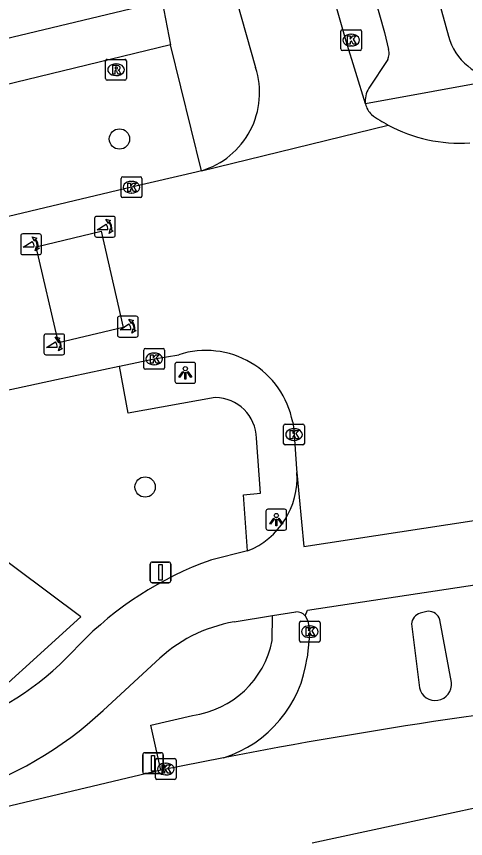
# Model space of a CAD drawing. Extents: x 159053 to 160041, y 380450 to 381422.
# Drawn here: x 159705.53 to 159727.14, y 380835.44 to 380874.99 of the extents above; entities that cross this region are included whole.
import ezdxf

# ---------------------------------------------------------------- set-up
doc = ezdxf.new("R2010")
doc.units = 0
for name, color, linetype in [('IMGEO_Berm_groen', 7, 'Continuous'), ('IMGEO_Boom', 7, 'Continuous'), ('IMGEO_Fietspad_gesloten', 7, 'Continuous'), ('IMGEO_Kolk', 7, 'Continuous'), ('IMGEO_Lichtpunt', 7, 'Continuous'), ('IMGEO_Poller', 7, 'Continuous'), ('IMGEO_Rijbaan_lokaal_gesloten', 7, 'Continuous'), ('IMGEO_Rijbaan_lokaal_open', 7, 'Continuous'), ('IMGEO_Rioolput', 7, 'Continuous'), ('IMGEO_Verkeersbordpaal', 7, 'Continuous'), ('IMGEO_Voetpad_op_trap', 7, 'Continuous'), ('IMGEO_Voetpad_open', 7, 'Continuous')]:
    doc.layers.add(name, color=color, linetype=linetype)

msp = doc.modelspace()

# ---------------------------------------------------------------- linework, layer by layer
at = {"layer": 'IMGEO_Berm_groen'}
msp.add_lwpolyline([(159702.826, 380840.849), (159708.623, 380846.103), (159702.394, 380850.759), (159692.426, 380848.77), (159683.336, 380840.857), (159582.518, 380820.586), (159580.633, 380826.862)], dxfattribs=at)
at = {"layer": 'IMGEO_Boom'}
for centre in [(159710.49, 380869.09), (159711.724, 380852.35)]:
    msp.add_circle(centre, 0.489, dxfattribs=at)
at = {"layer": 'IMGEO_Fietspad_gesloten'}
for points in [[(159716.648, 380849.271), (159714.878, 380848.837)], [(159717.861, 380846.162), (159718.98, 380846.339)], [(159716.006, 380845.858), (159717.861, 380846.162)], [(159709.701, 380841.596), (159712.234, 380843.936)]]:
    msp.add_lwpolyline(points, dxfattribs=at)
for centre, radius, start, end in [((159715.254, 380852.788), 3.783, 291.6151, 3.821), ((159720.497, 380833.162), 16.651, 109.7201, 135.9435), ((159719.025, 380845.8), 0.54, 41.4249, 94.753), ((159717.206, 380838.842), 7.118, 99.7015, 134.3002), ((159697.775, 380854.378), 14.441, 290.4739, 318.1397), ((159697.423, 380854.762), 18.003, 287.2293, 313.0021)]:
    msp.add_arc(centre, radius, start, end, dxfattribs=at)
at = {"layer": 'IMGEO_Kolk'}
for p, q in [((159721.142, 380873.421), (159721.142, 380874.273)), ((159721.217, 380874.347), (159722.069, 380874.347)), ((159721.63, 380874.127), (159721.655, 380874.127)), ((159722.143, 380874.273), (159722.143, 380873.421)), ((159722.069, 380873.347), (159721.217, 380873.347)), ((159721.653, 380873.567), (159721.628, 380873.567)), ((159710.646, 380867.269), (159711.498, 380867.269)), ((159710.571, 380866.343), (159710.571, 380867.195)), ((159711.059, 380867.049), (159711.084, 380867.049)), ((159711.572, 380867.195), (159711.572, 380866.343)), ((159711.082, 380866.489), (159711.057, 380866.489)), ((159711.498, 380866.269), (159710.646, 380866.269)), ((159711.738, 380859.011), (159712.59, 380859.011)), ((159711.663, 380858.085), (159711.663, 380858.937)), ((159712.151, 380858.791), (159712.176, 380858.791)), ((159712.664, 380858.937), (159712.664, 380858.085)), ((159712.174, 380858.231), (159712.149, 380858.231)), ((159712.59, 380858.011), (159711.738, 380858.011)), ((159718.389, 380854.447), (159718.389, 380855.299)), ((159718.464, 380855.373), (159719.316, 380855.373)), ((159718.877, 380855.153), (159718.902, 380855.153)), ((159719.39, 380855.299), (159719.39, 380854.447)), ((159719.316, 380854.373), (159718.464, 380854.373)), ((159718.9, 380854.593), (159718.875, 380854.593)), ((159719.147, 380844.963), (159719.147, 380845.815)), ((159719.222, 380845.889), (159720.074, 380845.889)), ((159719.635, 380845.669), (159719.66, 380845.669)), ((159720.148, 380845.815), (159720.148, 380844.963)), ((159720.074, 380844.889), (159719.222, 380844.889)), ((159719.658, 380845.109), (159719.633, 380845.109)), ((159712.217, 380838.356), (159712.217, 380839.208)), ((159712.292, 380839.282), (159713.144, 380839.282)), ((159713.218, 380839.208), (159713.218, 380838.356)), ((159712.705, 380839.062), (159712.73, 380839.062)), ((159712.728, 380838.502), (159712.703, 380838.502)), ((159713.144, 380838.282), (159712.292, 380838.282))]:
    msp.add_line(p, q, dxfattribs=at)
for points in [[(159721.142, 380873.421), (159721.142, 380874.273)], [(159721.217, 380874.347), (159722.069, 380874.347)], [(159721.463, 380874.047), (159721.586, 380874.047), (159721.586, 380873.896), (159721.716, 380874.047), (159721.88, 380874.047), (159721.734, 380873.896), (159721.887, 380873.647), (159721.735, 380873.647), (159721.65, 380873.811), (159721.586, 380873.744), (159721.586, 380873.647), (159721.463, 380873.647), (159721.463, 380874.047)], [(159722.143, 380874.273), (159722.143, 380873.421)], [(159722.069, 380873.347), (159721.217, 380873.347)], [(159710.646, 380867.269), (159711.498, 380867.269)], [(159710.571, 380866.343), (159710.571, 380867.195)], [(159710.892, 380866.969), (159711.015, 380866.969), (159711.015, 380866.818), (159711.145, 380866.969), (159711.309, 380866.969), (159711.163, 380866.818), (159711.316, 380866.569), (159711.164, 380866.569), (159711.079, 380866.733), (159711.015, 380866.666), (159711.015, 380866.569), (159710.892, 380866.569), (159710.892, 380866.969)], [(159711.572, 380867.195), (159711.572, 380866.343)], [(159711.498, 380866.269), (159710.646, 380866.269)], [(159711.738, 380859.011), (159712.59, 380859.011)], [(159711.663, 380858.085), (159711.663, 380858.937)], [(159711.984, 380858.711), (159712.107, 380858.711), (159712.107, 380858.56), (159712.237, 380858.711), (159712.401, 380858.711), (159712.255, 380858.56), (159712.408, 380858.311), (159712.256, 380858.311), (159712.171, 380858.475), (159712.107, 380858.408), (159712.107, 380858.311), (159711.984, 380858.311), (159711.984, 380858.711)], [(159712.664, 380858.937), (159712.664, 380858.085)], [(159712.59, 380858.011), (159711.738, 380858.011)], [(159718.389, 380854.447), (159718.389, 380855.299)], [(159718.464, 380855.373), (159719.316, 380855.373)], [(159718.71, 380855.073), (159718.833, 380855.073), (159718.833, 380854.922), (159718.963, 380855.073), (159719.127, 380855.073), (159718.981, 380854.922), (159719.134, 380854.673), (159718.982, 380854.673), (159718.897, 380854.837), (159718.833, 380854.77), (159718.833, 380854.673), (159718.71, 380854.673), (159718.71, 380855.073)], [(159719.39, 380855.299), (159719.39, 380854.447)], [(159719.316, 380854.373), (159718.464, 380854.373)], [(159719.147, 380844.963), (159719.147, 380845.815)], [(159719.222, 380845.889), (159720.074, 380845.889)], [(159719.468, 380845.589), (159719.591, 380845.589), (159719.591, 380845.438), (159719.721, 380845.589), (159719.885, 380845.589), (159719.739, 380845.438), (159719.892, 380845.189), (159719.74, 380845.189), (159719.655, 380845.353), (159719.591, 380845.286), (159719.591, 380845.189), (159719.468, 380845.189), (159719.468, 380845.589)], [(159720.148, 380845.815), (159720.148, 380844.963)], [(159720.074, 380844.889), (159719.222, 380844.889)], [(159712.217, 380838.356), (159712.217, 380839.208)], [(159712.292, 380839.282), (159713.144, 380839.282)], [(159713.218, 380839.208), (159713.218, 380838.356)], [(159712.538, 380838.982), (159712.661, 380838.982), (159712.661, 380838.831), (159712.791, 380838.982), (159712.955, 380838.982), (159712.809, 380838.831), (159712.962, 380838.582), (159712.81, 380838.582), (159712.725, 380838.746), (159712.661, 380838.679), (159712.661, 380838.582), (159712.538, 380838.582), (159712.538, 380838.982)], [(159713.144, 380838.282), (159712.292, 380838.282)]]:
    msp.add_lwpolyline(points, dxfattribs=at)
for centre, start, end in [((159721.219, 380874.271), 91.552, 178.448), ((159721.219, 380874.271), 91.552, 178.448), ((159722.067, 380874.271), 1.552, 88.448), ((159722.067, 380874.271), 1.552, 88.448), ((159721.219, 380873.423), 181.552, 268.448), ((159721.219, 380873.423), 181.552, 268.448), ((159722.067, 380873.423), 271.552, 358.448), ((159722.067, 380873.423), 271.552, 358.448), ((159710.648, 380867.193), 91.552, 178.448), ((159710.648, 380867.193), 91.552, 178.448), ((159711.496, 380867.193), 1.552, 88.448), ((159711.496, 380867.193), 1.552, 88.448), ((159710.648, 380866.345), 181.552, 268.448), ((159710.648, 380866.345), 181.552, 268.448), ((159711.496, 380866.345), 271.552, 358.448), ((159711.496, 380866.345), 271.552, 358.448), ((159711.74, 380858.935), 91.552, 178.448), ((159711.74, 380858.935), 91.552, 178.448), ((159712.588, 380858.935), 1.552, 88.448), ((159712.588, 380858.935), 1.552, 88.448), ((159711.74, 380858.087), 181.552, 268.448), ((159711.74, 380858.087), 181.552, 268.448), ((159712.588, 380858.087), 271.552, 358.448), ((159712.588, 380858.087), 271.552, 358.448), ((159718.466, 380855.297), 91.552, 178.448), ((159718.466, 380855.297), 91.552, 178.448), ((159719.314, 380855.297), 1.552, 88.448), ((159719.314, 380855.297), 1.552, 88.448), ((159718.466, 380854.449), 181.552, 268.448), ((159718.466, 380854.449), 181.552, 268.448), ((159719.314, 380854.449), 271.552, 358.448), ((159719.314, 380854.449), 271.552, 358.448), ((159719.224, 380845.813), 91.552, 178.448), ((159719.224, 380845.813), 91.552, 178.448), ((159720.072, 380845.813), 1.552, 88.448), ((159720.072, 380845.813), 1.552, 88.448), ((159719.224, 380844.965), 181.552, 268.448), ((159719.224, 380844.965), 181.552, 268.448), ((159720.072, 380844.965), 271.552, 358.448), ((159720.072, 380844.965), 271.552, 358.448), ((159712.294, 380839.206), 91.552, 178.448), ((159712.294, 380839.206), 91.552, 178.448), ((159713.142, 380839.206), 1.552, 88.448), ((159713.142, 380839.206), 1.552, 88.448), ((159712.294, 380838.358), 181.552, 268.448), ((159712.294, 380838.358), 181.552, 268.448), ((159713.142, 380838.358), 271.552, 358.448), ((159713.142, 380838.358), 271.552, 358.448)]:
    msp.add_arc(centre, 0.0765, start, end, dxfattribs=at)
for centre, major_axis, ratio, start_param, end_param in [((159721.629, 380873.847), (-0.387, 0.002), 0.722429, 4.712389, 7.853982), ((159721.654, 380873.847), (-0.39, 0.002), 0.717154, 1.570796, 4.712389), ((159711.058, 380866.769), (-0.387, 0.002), 0.722429, 4.712389, 7.853982), ((159711.083, 380866.769), (-0.39, 0.002), 0.717154, 1.570796, 4.712389), ((159712.15, 380858.511), (-0.387, 0.002), 0.722429, 4.712389, 7.853982), ((159712.175, 380858.511), (-0.39, 0.002), 0.717154, 1.570796, 4.712389), ((159718.876, 380854.873), (-0.387, 0.002), 0.722429, 4.712389, 7.853982), ((159718.901, 380854.873), (-0.39, 0.002), 0.717154, 1.570796, 4.712389), ((159719.634, 380845.389), (-0.387, 0.002), 0.722429, 4.712389, 7.853982), ((159719.659, 380845.389), (-0.39, 0.002), 0.717154, 1.570796, 4.712389), ((159712.704, 380838.782), (-0.387, 0.002), 0.722429, 4.712389, 7.853982), ((159712.729, 380838.782), (-0.39, 0.002), 0.717154, 1.570796, 4.712389)]:
    msp.add_ellipse(centre, major_axis=major_axis, ratio=ratio, start_param=start_param, end_param=end_param, dxfattribs=at)
at = {"layer": 'IMGEO_Lichtpunt'}
for p, q in [((159713.158, 380858.246), (159713.158, 380857.439)), ((159713.158, 380858.246), (159713.158, 380857.439)), ((159714.06, 380858.341), (159713.252, 380858.341)), ((159714.06, 380858.341), (159713.252, 380858.341)), ((159714.154, 380857.439), (159714.154, 380858.246)), ((159714.154, 380857.439), (159714.154, 380858.246)), ((159713.252, 380857.345), (159714.06, 380857.345)), ((159713.252, 380857.345), (159714.06, 380857.345)), ((159717.537, 380851.182), (159717.537, 380850.375)), ((159717.537, 380851.182), (159717.537, 380850.375)), ((159718.439, 380851.277), (159717.631, 380851.277)), ((159718.439, 380851.277), (159717.631, 380851.277)), ((159718.533, 380850.375), (159718.533, 380851.182)), ((159718.533, 380850.375), (159718.533, 380851.182)), ((159717.631, 380850.281), (159718.439, 380850.281)), ((159717.631, 380850.281), (159718.439, 380850.281))]:
    msp.add_line(p, q, dxfattribs=at)
for points in [[(159713.532, 380857.91), (159713.571, 380857.882), (159713.383, 380857.62), (159713.345, 380857.647), (159713.532, 380857.91)], [(159713.634, 380857.862), (159713.681, 380857.862), (159713.681, 380857.54), (159713.634, 380857.54), (159713.634, 380857.862)], [(159713.744, 380857.882), (159713.782, 380857.909), (159713.969, 380857.647), (159713.93, 380857.619), (159713.744, 380857.882)], [(159717.911, 380850.846), (159717.95, 380850.818), (159717.762, 380850.556), (159717.724, 380850.583), (159717.911, 380850.846)], [(159718.013, 380850.798), (159718.06, 380850.798), (159718.06, 380850.476), (159718.013, 380850.476), (159718.013, 380850.798)], [(159718.123, 380850.818), (159718.161, 380850.845), (159718.348, 380850.583), (159718.309, 380850.555), (159718.123, 380850.818)]]:
    msp.add_lwpolyline(points, dxfattribs=at)
for centre in [(159713.657, 380858.044), (159718.036, 380850.98)]:
    msp.add_circle(centre, 0.0994, dxfattribs=at)
for centre, start, end in [((159713.252, 380858.246), 90, 180), ((159713.252, 380858.246), 90, 180), ((159714.06, 380858.246), 0, 90), ((159714.06, 380858.246), 0, 90), ((159713.252, 380857.439), 180, 270), ((159713.252, 380857.439), 180, 270), ((159714.06, 380857.439), 270, 0), ((159714.06, 380857.439), 270, 360), ((159717.631, 380851.182), 90, 180), ((159717.631, 380851.182), 90, 180), ((159718.439, 380851.182), 0, 90), ((159718.439, 380851.182), 0, 90), ((159717.631, 380850.375), 180, 270), ((159717.631, 380850.375), 180, 270), ((159718.439, 380850.375), 270, 0), ((159718.439, 380850.375), 270, 360)]:
    msp.add_arc(centre, 0.0946, start, end, dxfattribs=at)
at = {"layer": 'IMGEO_Poller'}
for p, q in [((159710.193, 380865.368), (159709.385, 380865.368)), ((159710.193, 380865.368), (159709.385, 380865.368)), ((159709.291, 380865.273), (159709.291, 380864.466)), ((159709.291, 380865.273), (159709.291, 380864.466)), ((159710.287, 380864.466), (159710.287, 380865.273)), ((159710.287, 380864.466), (159710.287, 380865.273)), ((159706.642, 380864.523), (159705.834, 380864.523)), ((159706.642, 380864.523), (159705.834, 380864.523)), ((159705.74, 380864.428), (159705.74, 380863.621)), ((159705.74, 380864.428), (159705.74, 380863.621)), ((159706.736, 380863.621), (159706.736, 380864.428)), ((159706.736, 380863.621), (159706.736, 380864.428)), ((159709.385, 380864.371), (159710.193, 380864.371)), ((159709.385, 380864.371), (159710.193, 380864.371)), ((159705.834, 380863.526), (159706.642, 380863.526)), ((159705.834, 380863.526), (159706.642, 380863.526)), ((159711.297, 380860.561), (159710.489, 380860.561)), ((159711.297, 380860.561), (159710.489, 380860.561)), ((159710.395, 380860.466), (159710.395, 380859.659)), ((159710.395, 380860.466), (159710.395, 380859.659)), ((159711.391, 380859.659), (159711.391, 380860.466)), ((159711.391, 380859.659), (159711.391, 380860.466)), ((159706.854, 380859.613), (159706.854, 380858.806)), ((159706.854, 380859.613), (159706.854, 380858.806)), ((159707.756, 380859.708), (159706.948, 380859.708)), ((159707.756, 380859.708), (159706.948, 380859.708)), ((159707.85, 380858.806), (159707.85, 380859.613)), ((159707.85, 380858.806), (159707.85, 380859.613)), ((159710.489, 380859.564), (159711.297, 380859.564)), ((159710.489, 380859.564), (159711.297, 380859.564)), ((159706.948, 380858.711), (159707.756, 380858.711)), ((159706.948, 380858.711), (159707.756, 380858.711))]:
    msp.add_line(p, q, dxfattribs=at)
for points in [[(159709.926, 380864.724), (159709.413, 380864.724), (159709.843, 380864.999)], [(159709.97, 380865.097), (159709.958, 380865.024), (159709.833, 380865.229)], [(159709.833, 380865.229), (159710.064, 380865.163), (159709.993, 380865.131)], [(159709.986, 380864.552), (159710.052, 380864.783), (159710.082, 380864.715)], [(159710.118, 380864.688), (159710.19, 380864.677), (159709.986, 380864.552)], [(159706.375, 380863.879), (159705.862, 380863.879), (159706.292, 380864.154)], [(159706.419, 380864.252), (159706.407, 380864.179), (159706.282, 380864.384)], [(159706.282, 380864.384), (159706.513, 380864.318), (159706.442, 380864.286)], [(159706.435, 380863.707), (159706.501, 380863.938), (159706.531, 380863.87)], [(159706.567, 380863.843), (159706.639, 380863.832), (159706.435, 380863.707)], [(159711.03, 380859.917), (159710.517, 380859.917), (159710.947, 380860.192)], [(159711.074, 380860.29), (159711.062, 380860.217), (159710.937, 380860.422)], [(159710.937, 380860.422), (159711.168, 380860.356), (159711.097, 380860.324)], [(159711.09, 380859.745), (159711.156, 380859.976), (159711.186, 380859.908)], [(159711.222, 380859.881), (159711.294, 380859.87), (159711.09, 380859.745)], [(159707.533, 380859.437), (159707.521, 380859.364), (159707.396, 380859.569)], [(159707.396, 380859.569), (159707.627, 380859.503), (159707.556, 380859.471)], [(159707.489, 380859.064), (159706.976, 380859.064), (159707.406, 380859.339)], [(159707.549, 380858.892), (159707.615, 380859.123), (159707.645, 380859.055)], [(159707.681, 380859.028), (159707.753, 380859.017), (159707.549, 380858.892)]]:
    msp.add_lwpolyline(points, dxfattribs=at)
for centre, radius, start, end in [((159709.385, 380865.273), 0.0946, 90, 180), ((159709.385, 380865.273), 0.0946, 90, 180), ((159710.193, 380865.273), 0.0946, 0, 90), ((159710.193, 380865.273), 0.0946, 0, 90), ((159709.598, 380864.774), 0.332, 351.3247, 42.4854), ((159709.612, 380864.784), 0.476, 351.7527, 41.1691), ((159709.612, 380864.784), 0.516, 349.3569, 42.2912), ((159705.834, 380864.428), 0.0946, 90, 180), ((159705.834, 380864.428), 0.0946, 90, 180), ((159706.642, 380864.428), 0.0946, 0, 90), ((159706.642, 380864.428), 0.0946, 0, 90), ((159706.047, 380863.929), 0.332, 351.3247, 42.4854), ((159706.061, 380863.939), 0.476, 351.7527, 41.1691), ((159706.061, 380863.939), 0.516, 349.3569, 42.2912), ((159709.385, 380864.466), 0.0946, 180, 270), ((159709.385, 380864.466), 0.0946, 180, 270), ((159710.193, 380864.466), 0.0946, 270, 0), ((159710.193, 380864.466), 0.0946, 270, 0), ((159705.834, 380863.621), 0.0946, 180, 270), ((159705.834, 380863.621), 0.0946, 180, 270), ((159706.642, 380863.621), 0.0946, 270, 0), ((159706.642, 380863.621), 0.0946, 270, 0), ((159710.489, 380860.466), 0.0946, 90, 180), ((159710.489, 380860.466), 0.0946, 90, 180), ((159711.297, 380860.466), 0.0946, 0, 90), ((159711.297, 380860.466), 0.0946, 0, 90), ((159710.702, 380859.967), 0.332, 351.3247, 42.4854), ((159710.716, 380859.977), 0.476, 351.7527, 41.1691), ((159710.716, 380859.977), 0.516, 349.3569, 42.2912), ((159706.948, 380859.613), 0.0946, 90, 180), ((159706.948, 380859.613), 0.0946, 90, 180), ((159707.175, 380859.124), 0.476, 351.7527, 41.1691), ((159707.175, 380859.124), 0.516, 349.3569, 42.2912), ((159707.756, 380859.613), 0.0946, 0, 90), ((159707.756, 380859.613), 0.0946, 0, 90), ((159710.489, 380859.659), 0.0946, 180, 270), ((159710.489, 380859.659), 0.0946, 180, 270), ((159711.297, 380859.659), 0.0946, 270, 0), ((159711.297, 380859.659), 0.0946, 270, 0), ((159707.161, 380859.114), 0.332, 351.3247, 42.4854), ((159706.948, 380858.806), 0.0946, 180, 270), ((159706.948, 380858.806), 0.0946, 180, 270), ((159707.756, 380858.806), 0.0946, 270, 0), ((159707.756, 380858.806), 0.0946, 270, 0)]:
    msp.add_arc(centre, radius, start, end, dxfattribs=at)
at = {"layer": 'IMGEO_Rijbaan_lokaal_gesloten'}
for points in [[(159715.493, 380839.327), (159712.487, 380838.735)], [(159712.487, 380838.735), (159702.959, 380836.47)], [(159719.755, 380835.227), (159734.368, 380838.383), (159734.682, 380838.327)]]:
    msp.add_lwpolyline(points, dxfattribs=at)
msp.add_arc((159765.346, 380579.199), 264.862, 96.11489, 100.84901, dxfattribs=at)
at = {"layer": 'IMGEO_Rijbaan_lokaal_open'}
for points in [[(159722.327, 380870.78), (159721.406, 380873.797), (159720.39, 380877.334)], [(159716.024, 380876.108), (159716.134, 380875.712), (159717.042, 380872.529)], [(159714.434, 380867.565), (159723.422, 380869.76)], [(159714.434, 380867.565), (159714.178, 380867.498), (159711.072, 380866.769), (159703.047, 380864.86), (159702.244, 380864.667)], [(159706.476, 380863.899), (159709.601, 380864.655), (159710.662, 380860.022), (159707.55, 380859.288), (159706.476, 380863.899)], [(159710.496, 380858.162), (159712.164, 380858.511), (159713.344, 380858.715)], [(159580.633, 380826.862), (159594.636, 380830.246), (159614.623, 380835.096), (159634.598, 380839.941), (159654.61, 380844.821), (159674.597, 380849.669), (159694.58, 380854.51), (159701.602, 380856.185), (159703.562, 380856.689), (159705.532, 380857.109), (159707.466, 380857.527), (159710.479, 380858.158), (159710.496, 380858.162)], [(159718.825, 380855.476), (159718.883, 380855.093), (159718.89, 380854.873), (159719.012, 380853.226), (159719.029, 380853.04)], [(159719.029, 380853.04), (159719.354, 380849.493), (159729.759, 380851.071)], [(159719.43, 380846.158), (159719.544, 380846.428), (159730.448, 380848.071)], [(159725.344, 380846.371), (159724.959, 380846.274)], [(159719.43, 380846.158), (159719.553, 380845.918), (159719.648, 380845.389), (159719.517, 380844.14)], [(159726.465, 380842.946), (159725.912, 380845.964)], [(159724.546, 380845.76), (159724.923, 380842.693)]]:
    msp.add_lwpolyline(points, dxfattribs=at)
for centre, radius, start, end in [((159713.31, 380871.322), 3.922, 286.6476, 17.919), ((159723.315, 380870.996), 1.011, 192.3151, 226.3582), ((159727.005, 380876.378), 7.525, 234.3318, 241.5679), ((159726.892, 380876.205), 7.32, 241.7014, 273.5228), ((159714.645, 380854.659), 4.259, 11.0538, 107.7842), ((159725.341, 380845.768), 0.603, 18.9999, 89.7532), ((159725.106, 380845.733), 0.561, 105.238, 177.1981), ((159713.764, 380844.861), 5.798, 287.3492, 352.8549), ((159725.687, 380842.86), 0.782, 192.3298, 6.3055)]:
    msp.add_arc(centre, radius, start, end, dxfattribs=at)
at = {"layer": 'IMGEO_Rioolput'}
for p, q in [((159709.824, 380871.996), (159709.824, 380872.848)), ((159709.899, 380872.922), (159710.751, 380872.922)), ((159710.825, 380872.848), (159710.825, 380871.996)), ((159710.312, 380872.702), (159710.337, 380872.702)), ((159710.335, 380872.142), (159710.31, 380872.142)), ((159710.751, 380871.922), (159709.899, 380871.922))]:
    msp.add_line(p, q, dxfattribs=at)
for points in [[(159709.824, 380871.996), (159709.824, 380872.848)], [(159709.899, 380872.922), (159710.751, 380872.922)], [(159710.825, 380872.848), (159710.825, 380871.996)], [(159710.413, 380872.62), (159710.161, 380872.622), (159710.161, 380872.222)], [(159710.339, 380872.541), (159710.285, 380872.541), (159710.285, 380872.46)], [(159710.285, 380872.46), (159710.337, 380872.46)], [(159710.161, 380872.222), (159710.285, 380872.222), (159710.285, 380872.384), (159710.296, 380872.384)], [(159710.343, 380872.355), (159710.414, 380872.222), (159710.554, 380872.222), (159710.489, 380872.348)], [(159710.751, 380871.922), (159709.899, 380871.922)]]:
    msp.add_lwpolyline(points, dxfattribs=at)
for centre, radius, start, end in [((159709.901, 380872.846), 0.0765, 91.552, 178.448), ((159709.901, 380872.846), 0.0765, 91.552, 178.448), ((159710.749, 380872.846), 0.0765, 1.552, 88.448), ((159710.749, 380872.846), 0.0765, 1.552, 88.448), ((159710.321, 380872.649), 0.19, 274.7715, 282.9687), ((159710.345, 380872.445), 0.0964, 77.0061, 93.1865), ((159710.359, 380872.502), 0.0378, 276.6634, 79.6772), ((159710.412, 380872.51), 0.109, 350.3612, 89.416), ((159710.41, 380872.51), 0.112, 277.5842, 350.9817), ((159710.295, 380872.331), 0.0533, 26.0293, 88.6989), ((159710.394, 380872.295), 0.108, 29.5134, 73.7905), ((159709.901, 380871.998), 0.0765, 181.552, 268.448), ((159709.901, 380871.998), 0.0765, 181.552, 268.448), ((159710.749, 380871.998), 0.0765, 271.552, 358.448), ((159710.749, 380871.998), 0.0765, 271.552, 358.448)]:
    msp.add_arc(centre, radius, start, end, dxfattribs=at)
for centre, major_axis, ratio, start_param, end_param in [((159710.311, 380872.422), (-0.387, 0.002), 0.722429, 4.712389, 7.853982), ((159710.336, 380872.422), (-0.39, 0.002), 0.717154, 1.570796, 4.712389)]:
    msp.add_ellipse(centre, major_axis=major_axis, ratio=ratio, start_param=start_param, end_param=end_param, dxfattribs=at)
at = {"layer": 'IMGEO_Verkeersbordpaal'}
for p, q in [((159712.07, 380848.741), (159712.86, 380848.741)), ((159712.86, 380848.741), (159712.07, 380848.741)), ((159711.97, 380847.841), (159711.97, 380848.641)), ((159711.97, 380848.641), (159711.97, 380847.841)), ((159712.96, 380848.641), (159712.96, 380847.841)), ((159712.96, 380847.841), (159712.96, 380848.641)), ((159712.86, 380847.741), (159712.07, 380847.741)), ((159712.07, 380847.741), (159712.86, 380847.741)), ((159711.608, 380838.662), (159711.608, 380839.462)), ((159711.608, 380839.462), (159711.608, 380838.662)), ((159711.708, 380839.562), (159712.498, 380839.562)), ((159712.498, 380839.562), (159711.708, 380839.562)), ((159712.598, 380839.462), (159712.598, 380838.662)), ((159712.598, 380838.662), (159712.598, 380839.462)), ((159712.498, 380838.562), (159711.708, 380838.562)), ((159711.708, 380838.562), (159712.498, 380838.562))]:
    msp.add_line(p, q, dxfattribs=at)
for points in [[(159712.39, 380848.616), (159712.54, 380848.616), (159712.54, 380847.866), (159712.39, 380847.866), (159712.39, 380848.616)], [(159712.028, 380839.437), (159712.178, 380839.437), (159712.178, 380838.687), (159712.028, 380838.687), (159712.028, 380839.437)]]:
    msp.add_lwpolyline(points, dxfattribs=at)
for centre, start, end in [((159712.07, 380848.641), 90, 180), ((159712.07, 380848.641), 90, 180), ((159712.86, 380848.641), 0, 90), ((159712.86, 380848.641), 360, 90), ((159712.07, 380847.841), 180, 270), ((159712.07, 380847.841), 180, 270), ((159712.86, 380847.841), 270, 0), ((159712.86, 380847.841), 270, 0), ((159711.708, 380839.462), 90, 180), ((159711.708, 380839.462), 90, 180), ((159712.498, 380839.462), 0, 90), ((159712.498, 380839.462), 360, 90), ((159711.708, 380838.662), 180, 270), ((159711.708, 380838.662), 180, 270), ((159712.498, 380838.662), 270, 0), ((159712.498, 380838.662), 270, 0)]:
    msp.add_arc(centre, 0.1, start, end, dxfattribs=at)
at = {"layer": 'IMGEO_Voetpad_op_trap'}
for points in [[(159724.672, 380880.027), (159726.32, 380874.037)], [(159722.223, 380877.849), (159723.237, 380874.211), (159723.439, 380873.398)], [(159723.404, 380872.908), (159722.484, 380871.532)]]:
    msp.add_lwpolyline(points, dxfattribs=at)
for centre, radius, start, end in [((159729.031, 380874.775), 2.81, 195.2315, 266.0585), ((159722.702, 380873.204), 0.762, 337.1121, 14.7167), ((159723.426, 380870.943), 1.111, 147.9815, 188.4332)]:
    msp.add_arc(centre, radius, start, end, dxfattribs=at)
at = {"layer": 'IMGEO_Voetpad_open'}
for points in [[(159712.552, 380875.697), (159702.285, 380873.249), (159702.113, 380873.91), (159691.754, 380871.461), (159689.131, 380870.747)], [(159712.552, 380875.697), (159712.946, 380873.623)], [(159712.946, 380873.623), (159700.844, 380870.686)], [(159714.434, 380867.565), (159712.946, 380873.623)], [(159728.838, 380871.972), (159722.327, 380870.78)], [(159715.096, 380856.651), (159710.91, 380855.897), (159710.496, 380858.162)], [(159716.648, 380849.271), (159716.465, 380851.977), (159717.281, 380852.048), (159717.086, 380854.696)], [(159717.839, 380844.966), (159717.861, 380846.162)], [(159712.487, 380838.735), (159711.997, 380840.889), (159714.004, 380841.364)]]:
    msp.add_lwpolyline(points, dxfattribs=at)
for centre, radius, start, end in [((159715.076, 380854.641), 2.011, 1.5801, 89.4365), ((159713.408, 380845.842), 4.517, 277.5881, 348.8229)]:
    msp.add_arc(centre, radius, start, end, dxfattribs=at)

doc.saveas('drawing.dxf')
